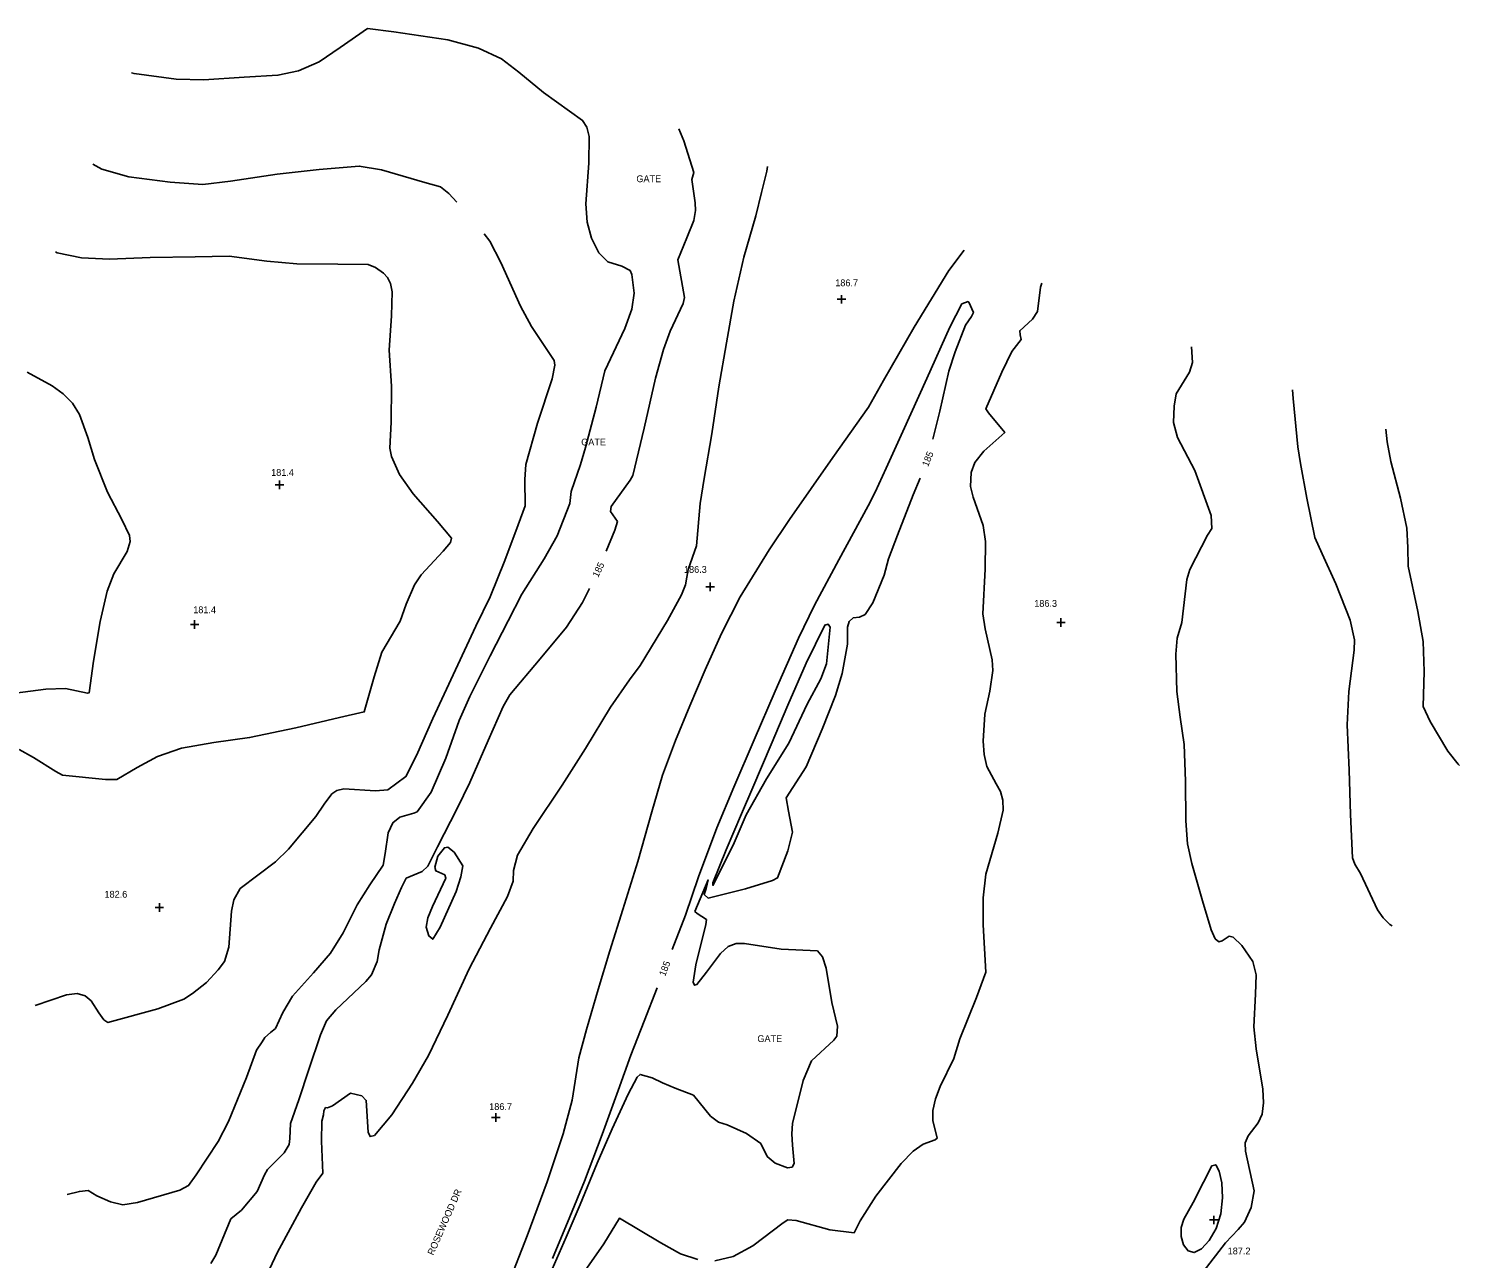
# Model space of a CAD drawing. Extents: x 1475150 to 2003689, y 770235 to 1112803.
# Drawn here: x 1992351.2 to 1992771.4, y 779788.9 to 780150 of the extents above; entities that cross this region are included whole.
import ezdxf

# ---------------------------------------------------------------- set-up
doc = ezdxf.new("R2010")
doc.units = 0
for name, color, linetype in [('RD_DTM_Major1', 7, 'Continuous'), ('RD_DTM_Major1_Lbl', 7, 'Continuous'), ('RD_DTM_Minor1', 7, 'Continuous'), ('RD_DTM_Spot_Elev', 7, 'Continuous'), ('RD_TX_Misc1', 7, 'Continuous')]:
    doc.layers.add(name, color=color, linetype=linetype)

msp = doc.modelspace()

# ---------------------------------------------------------------- linework, layer by layer
at = {"layer": 'RD_DTM_Major1'}
for points in [[(1992542.2, 780120.51), (1992543.65, 780117), (1992546.55, 780107.71), (1992546.01, 780105.65), (1992546.94, 780098.8), (1992547.11, 780096.58), (1992546.55, 780093.61), (1992544.53, 780088.5), (1992541.86, 780082.11), (1992543.83, 780071.04), (1992543.46, 780069.28), (1992539.67, 780061.09), (1992537.63, 780055.74), (1992535.3, 780047.29), (1992532.02, 780032.65), (1992528.67, 780018.78), (1992527.9, 780017.4), (1992522.35, 780009.62), (1992522.08, 780008.16), (1992524.13, 780005.3), (1992523.4, 780002.7), (1992520.88, 779996.55)], [(1992540.17, 779879.54), (1992544.09, 779889.64), (1992547.95, 779900.95), (1992553.37, 779915.34), (1992558.33, 779927.21), (1992564.31, 779941.12), (1992570.47, 779955.41), (1992577.3, 779971.02), (1992582.06, 779980.7), (1992589.12, 779993.95), (1992597.73, 780009.84), (1992599.82, 780013.88), (1992603.07, 780020.93), (1992607.96, 780031.71), (1992615.01, 780047.25), (1992621.76, 780062.27), (1992625.28, 780069.15), (1992627.1, 780069.82), (1992627.29, 780069.61), (1992628.67, 780066.64), (1992628.1, 780065.45), (1992626.39, 780062.93), (1992623.36, 780055.04), (1992621.47, 780049.38), (1992618.84, 780037.61), (1992616.73, 780029.44)], [(1992613, 780018), (1992611.03, 780013.07), (1992606.34, 780001.22), (1992603.79, 779994.34), (1992602.45, 779989.5), (1992599.11, 779981.36), (1992596.87, 779977.94), (1992595.21, 779977.2), (1992593.41, 779976.96), (1992592.21, 779975.9), (1992591.74, 779974.21), (1992591.71, 779969.22), (1992590.16, 779960.58), (1992588.2, 779954.13), (1992584.26, 779944.29), (1992579.55, 779933.2), (1992573.7, 779924.1), (1992574.35, 779920.21), (1992575.54, 779913.99), (1992574.17, 779908.58), (1992571.16, 779900.63), (1992569.71, 779899.8), (1992561.75, 779897.38), (1992550.82, 779894.69), (1992549.58, 779895.75), (1992550.16, 779897.47), (1992550.74, 779900.04), (1992546.88, 779890.79), (1992547.59, 779890.18), (1992550.27, 779888.39), (1992550.1, 779886.97), (1992547.14, 779875.1), (1992546.43, 779870.02), (1992546.73, 779869.1), (1992547.47, 779869.29), (1992550.26, 779872.89), (1992554.38, 779878.42), (1992556.68, 779880.45), (1992559.04, 779881.37), (1992561.46, 779881.38), (1992572.2, 779879.73), (1992582.87, 779879.18), (1992584.33, 779877.39), (1992585.43, 779874.08), (1992587.13, 779864.07), (1992588.81, 779857.06), (1992588.53, 779854.18), (1992587.73, 779852.93), (1992581.16, 779846.93), (1992578.65, 779841.16), (1992575.51, 779828.51), (1992575.37, 779825.48), (1992575.56, 779822.09), (1992576.07, 779816.79), (1992575.44, 779815.71), (1992574.08, 779815.49), (1992570.43, 779816.86), (1992568.11, 779818.84), (1992566.28, 779822.61), (1992562.03, 779825.52), (1992556.36, 779828.1), (1992553.81, 779828.87), (1992551.46, 779830.66), (1992546.44, 779836.78), (1992541.09, 779838.87), (1992537.37, 779840.45), (1992534.35, 779841.9), (1992530.82, 779842.91), (1992529.93, 779842.13), (1992527.34, 779837.11), (1992522.59, 779826.91), (1992518.21, 779816.88), (1992513.17, 779804.7), (1992509.06, 779795.13), (1992504.28, 779784.18)], [(1992515.9, 779985.63), (1992513.88, 779981.45), (1992509.23, 779974.22), (1992501.49, 779964.9), (1992492.58, 779954.36), (1992490.61, 779950.93), (1992486.21, 779940.92), (1992480.84, 779928.59), (1992477.1, 779920.95), (1992471.33, 779909.77), (1992468.44, 779904.09), (1992466.85, 779902.47), (1992462.12, 779900.49), (1992460.77, 779897.77), (1992458.65, 779893.06), (1992456.28, 779886.99), (1992454.21, 779879.5), (1992453.63, 779876.1), (1992451.94, 779872.19), (1992450.25, 779870.18), (1992441.49, 779861.85), (1992438.71, 779858.62), (1992436.91, 779854.58), (1992433.49, 779844.36), (1992430.62, 779835.41), (1992428.1, 779828.53), (1992427.97, 779824.07), (1992427.77, 779822.3), (1992426.31, 779819.88), (1992421.42, 779814.99), (1992420.46, 779813.47), (1992418.36, 779808.49), (1992413.75, 779803.03), (1992410.65, 779800.47), (1992406.24, 779789.81), (1992404.72, 779787.35)], [(1992470.53, 779903.73), (1992471.4, 779906.98), (1992473.32, 779909.47), (1992474.35, 779909.59), (1992476.2, 779908.13), (1992478.74, 779904.19), (1992478.19, 779900.94), (1992476.83, 779896.62), (1992472.08, 779886.12), (1992469.89, 779882.61), (1992468.75, 779883.58), (1992467.99, 779886.17), (1992468.46, 779888.88), (1992469.86, 779892.19), (1992473.75, 779900.57), (1992473.46, 779901.49), (1992470.79, 779902.7), (1992470.53, 779903.73)], [(1992505.03, 779788.89), (1992510.21, 779801.09), (1992514.46, 779811.53), (1992519.64, 779825.25), (1992524.38, 779838.21), (1992528.05, 779848.53), (1992531.97, 779858.58), (1992535.81, 779868.36)]]:
    msp.add_lwpolyline(points, dxfattribs=at)
at = {"layer": 'RD_DTM_Minor1'}
for points in [[(1992381.48, 780136.98), (1992382.21, 780136.79), (1992394.54, 780135.17), (1992402.7, 780134.95), (1992414.57, 780135.69), (1992424.47, 780136.3), (1992430.53, 780137.58), (1992436.53, 780140.25), (1992442.76, 780144.4), (1992450.71, 780149.97), (1992458.53, 780149.07), (1992474.32, 780146.65), (1992483.32, 780144.23), (1992490.09, 780141.08), (1992495.2, 780137.22), (1992502.44, 780131.17), (1992513.91, 780123.03), (1992515.14, 780121.02), (1992515.84, 780118.28), (1992515.77, 780110.42), (1992514.84, 780098.56), (1992515.24, 780093.15), (1992516.54, 780088.4), (1992518.64, 780084.13), (1992521.36, 780081.49), (1992525.4, 780080.2), (1992527.87, 780078.96), (1992528.38, 780077.75), (1992529.02, 780072.27), (1992528.42, 780067.6), (1992526.3, 780061.96), (1992520.45, 780049.49), (1992517.89, 780038.82), (1992514.72, 780026.96), (1992513.31, 780021.99), (1992510.54, 780014.06), (1992510.14, 780010.57), (1992506.4, 780001.03), (1992502.65, 779994.29), (1992496.07, 779983.91), (1992492.02, 779976.06), (1992486.82, 779965.86), (1992480.78, 779953.89), (1992477.67, 779946.84), (1992473.71, 779935.74), (1992469.43, 779925.82), (1992465.32, 779920), (1992464.34, 779919.66), (1992460.27, 779918.48), (1992458.24, 779916.78), (1992456.82, 779913.87), (1992455.97, 779907.81), (1992455.33, 779904.31), (1992451.42, 779898.61), (1992447.69, 779892.71), (1992443.59, 779884.52), (1992439.91, 779878.56), (1992434.89, 779872.75), (1992428.76, 779865.93), (1992425.89, 779861.09), (1992423.74, 779856.43), (1992422.31, 779855.23), (1992420.59, 779853.79), (1992419.86, 779852.47), (1992418.12, 779850.07), (1992415.2, 779841.96), (1992409.98, 779829.04), (1992406.95, 779823.25), (1992400.43, 779813.39), (1992398.2, 779810.27), (1992395.6, 779808.9), (1992383.2, 779805.32), (1992378.88, 779804.66), (1992375.24, 779805.51), (1992371.25, 779807.29), (1992368.72, 779808.8), (1992366.18, 779808.57), (1992362.6, 779807.66)], [(1992370.08, 780110.18), (1992372.76, 780108.69), (1992380.7, 780106.45), (1992392.79, 780104.84), (1992402.4, 780104.19), (1992410.5, 780105.22), (1992424.2, 780107.23), (1992436.54, 780108.6), (1992448.33, 780109.59), (1992454.84, 780108.48), (1992467.59, 780104.81), (1992472.16, 780103.54), (1992474.63, 780101.59), (1992476.99, 780099.02)], [(1992568.23, 780109.45), (1992568, 780108.07), (1992566.43, 780101.81), (1992564.78, 780095.03), (1992561.24, 780082.87), (1992558.3, 780069.94), (1992556.14, 780057.68), (1992553.9, 780044.83), (1992551.9, 780030.96), (1992549.58, 780017.9), (1992548.44, 780010.55), (1992547.4, 779998.14), (1992544.96, 779991.19), (1992544.1, 779986.7), (1992542.98, 779983.71), (1992538.82, 779976.2), (1992530.79, 779963.02), (1992527.71, 779958.77), (1992522.13, 779950.7), (1992514.74, 779938.6), (1992507.9, 779927.8), (1992499.38, 779915.08), (1992494.83, 779907.32), (1992493.65, 779902.83), (1992493.56, 779899.61), (1992491.89, 779895.15), (1992486.86, 779885.83), (1992480.6, 779873.95), (1992474.35, 779860.35), (1992468.62, 779848.46), (1992463.96, 779840.39), (1992457.87, 779831.06), (1992452.78, 779824.93), (1992451.49, 779824.65), (1992450.95, 779825.93), (1992450.37, 779835.3), (1992449.07, 779836.58), (1992445.74, 779837.45), (1992440.46, 779833.68), (1992439, 779833.13), (1992438.47, 779833.18), (1992437.94, 779832.18), (1992437.79, 779831.02), (1992437.39, 779829.16), (1992437.27, 779823.32), (1992437.59, 779813.96), (1992435.72, 779811.24), (1992431.35, 779803.76), (1992424.25, 779790.51), (1992422.05, 779785.97)], [(1992485.03, 780089.68), (1992486.67, 780087.53), (1992489.95, 780081.33), (1992495.64, 780068.49), (1992498.94, 780062.54), (1992505.55, 780052.48), (1992505.78, 780051.13), (1992504.97, 780047.19), (1992500.69, 780034.12), (1992497.23, 780021.98), (1992497, 780017.55), (1992497.02, 780009.83), (1992494.97, 780004.24), (1992491.1, 779993.8), (1992486.79, 779983.14), (1992482.56, 779974.48), (1992476.62, 779961.74), (1992469.98, 779947.44), (1992465.1, 779936.56), (1992462.02, 779930.37), (1992456.7, 779926.45), (1992453.06, 779926.18), (1992443.76, 779926.72), (1992441.79, 779926.26), (1992440.29, 779925.31), (1992438.07, 779922.3), (1992435.62, 779918.63), (1992427.52, 779909.01), (1992423.71, 779905.37), (1992413.32, 779897.46), (1992411.55, 779894.2), (1992410.84, 779890.87), (1992410.05, 779880.31), (1992408.8, 779876.08), (1992406.89, 779873.59), (1992403.47, 779869.89), (1992399.35, 779866.65), (1992396.85, 779865.01), (1992389.18, 779862.12), (1992374.48, 779858.17), (1992373.35, 779858.89), (1992371.88, 779860.96), (1992369.61, 779864.5), (1992367.85, 779865.98), (1992365.47, 779866.68), (1992362.39, 779866.3), (1992353.15, 779863.14)], [(1992359.14, 780084.44), (1992359.66, 780084.18), (1992366.8, 780082.71), (1992375, 780082.29), (1992386.98, 780082.74), (1992400.11, 780082.95), (1992410.1, 780083.16), (1992421.22, 780081.7), (1992430.02, 780080.9), (1992442.05, 780080.78), (1992450.91, 780080.7), (1992453.15, 780079.79), (1992455.49, 780078.19), (1992456.62, 780076.93), (1992457.52, 780075.14), (1992458.04, 780072.65), (1992457.82, 780065.64), (1992457.07, 780055.6), (1992457.82, 780045), (1992457.67, 780034.45), (1992457.34, 780026.74), (1992457.78, 780024.38), (1992460.12, 780019.09), (1992464.12, 780013.33), (1992471.32, 780005.3), (1992475.46, 780000.4), (1992475.17, 779999.11), (1992472.96, 779996.58), (1992466.53, 779989.55), (1992464.53, 779986.66), (1992462.09, 779980.94), (1992460.35, 779975.96), (1992455.01, 779966.92), (1992452.67, 779959.67), (1992449.81, 779949.35), (1992442.58, 779947.74), (1992429.67, 779944.71), (1992416.11, 779941.81), (1992405.64, 779940.34), (1992396.15, 779938.71), (1992389.06, 779936.23), (1992383.12, 779932.99), (1992377.15, 779929.55), (1992373.84, 779929.49), (1992361.19, 779930.78), (1992359.19, 779931.84), (1992352.66, 779936), (1992348.46, 779938.28)], [(1992492.08, 779781.22), (1992497.63, 779795.47), (1992503.5, 779811.39), (1992508.23, 779825.46), (1992510.82, 779835.39), (1992512.8, 779847.75), (1992515.05, 779856.07), (1992518.44, 779867.81), (1992521.91, 779879.16), (1992525.72, 779891.3), (1992530.15, 779905.4), (1992534.21, 779920.05), (1992537.38, 779930.75), (1992541.15, 779940.97), (1992545.38, 779951.12), (1992549.89, 779961.74), (1992554.69, 779972.39), (1992560.23, 779983.14), (1992568.71, 779996.92), (1992574.68, 780005.82), (1992587.36, 780024.05), (1992597.84, 780038.87), (1992602.25, 780046.64), (1992611.25, 780062.3), (1992621.45, 780078.95), (1992625.94, 780084.93)], [(1992648.75, 780075.24), (1992648.38, 780074.07), (1992647.48, 780066.94), (1992646.03, 780064.68), (1992642.27, 780061.24), (1992642.39, 780060.03), (1992642.65, 780058.74), (1992639.98, 780055.17), (1992637.02, 780049.14), (1992632.34, 780038.38), (1992633.1, 780037.17), (1992637.86, 780031.43), (1992631.73, 780025.93), (1992629.12, 780022.6), (1992628, 780019.64), (1992627.83, 780015.54), (1992628.59, 780012.42), (1992631.58, 780004.1), (1992632.27, 779999.43), (1992632.11, 779991.21), (1992631.43, 779978.14), (1992632.08, 779973.71), (1992634.16, 779964.67), (1992634.41, 779961.48), (1992633.52, 779955.39), (1992632.06, 779948.71), (1992631.55, 779940.74), (1992631.87, 779936.81), (1992632.66, 779933.35), (1992635.33, 779928.2), (1992636.6, 779925.95), (1992637.36, 779923.45), (1992637.37, 779920.47), (1992635.84, 779913.74), (1992632.31, 779901.72), (1992631.53, 779894.71), (1992631.53, 779886.83), (1992632.34, 779872.89), (1992629.63, 779865.51), (1992624.69, 779853.36), (1992622.91, 779847.58), (1992618.94, 779839.41), (1992617.58, 779835.78), (1992616.79, 779832.32), (1992616.79, 779829.35), (1992618.02, 779824.15), (1992617.45, 779823.71), (1992613.94, 779822.46), (1992611.03, 779820.37), (1992607.46, 779816.71), (1992600.05, 779807.16), (1992595.44, 779799.9), (1992593.66, 779796.44), (1992586.56, 779797.31), (1992576.64, 779800.05), (1992574.21, 779800.2), (1992572.77, 779799.36), (1992563.92, 779792.55), (1992558.16, 779789.42), (1992552.78, 779788.21)], [(1992692.7, 780056.57), (1992693, 780051.9), (1992692.13, 780049.07), (1992688.22, 780042.7), (1992687.58, 780039.09), (1992687.44, 780034.31), (1992688.59, 780029.93), (1992693.71, 780020.26), (1992698.48, 780006.98), (1992698.68, 780003.19), (1992697.41, 780001.29), (1992692.22, 779991.17), (1992691.39, 779988.22), (1992689.91, 779975.6), (1992688.53, 779970.97), (1992688.16, 779966.33), (1992688.44, 779955.38), (1992689.37, 779947.83), (1992690.58, 779939.8), (1992690.95, 779929), (1992691.05, 779917.4), (1992691.56, 779910.59), (1992692.82, 779904.87), (1992695.95, 779893.85), (1992698.46, 779885.4), (1992699.64, 779882.73), (1992700.7, 779881.8), (1992701.7, 779882.12), (1992703.76, 779883.47), (1992704.94, 779883.18), (1992707.46, 779880.72), (1992710.71, 779876.09), (1992711.73, 779872.19), (1992711.49, 779866.51), (1992711, 779856.87), (1992711.7, 779850.41), (1992713.65, 779838.55), (1992713.89, 779834.59), (1992713.49, 779831.21), (1992712.33, 779828.65), (1992709.32, 779824.84), (1992708.45, 779822.84), (1992708.53, 779820.39), (1992711.09, 779808.69), (1992710.2, 779803.84), (1992708.3, 779799.52), (1992706.39, 779797.38), (1992702.68, 779793.5), (1992696.14, 779784.97)], [(1992350.78, 780049.1), (1992358.2, 780045.08), (1992361.35, 780042.77), (1992364.13, 780039.96), (1992366.2, 780036.7), (1992368.63, 780029.96), (1992370.58, 780023.43), (1992374.45, 780013.83), (1992378.66, 780005.8), (1992380.82, 780001.14), (1992381.08, 779999.34), (1992380.18, 779996.44), (1992376.24, 779989.85), (1992374.35, 779984.76), (1992372.26, 779975.94), (1992370.33, 779964.29), (1992369.05, 779954.99), (1992368.5, 779954.82), (1992362.11, 779956.18), (1992356.28, 779955.98), (1992345.07, 779954.51)], [(1992722.39, 780043.95), (1992722.57, 780041.38), (1992723.93, 780027.18), (1992724.71, 780022.24), (1992726.61, 780012.06), (1992728.91, 780000.52), (1992731.08, 779995.77), (1992735.13, 779986.97), (1992739.28, 779976.25), (1992740.57, 779970.54), (1992740.45, 779967.47), (1992738.87, 779955.33), (1992738.41, 779945.58), (1992738.97, 779932.2), (1992739.42, 779919.18), (1992739.99, 779906.55), (1992740.7, 779904.63), (1992742.33, 779901.89), (1992747.37, 779891.27), (1992749, 779888.92), (1992750.94, 779886.95), (1992751.65, 779886.5)], [(1992749.76, 780032.32), (1992750.14, 780028.69), (1992751.21, 780022.84), (1992754.09, 780012.08), (1992755.99, 780003.25), (1992756.22, 779997.61), (1992756.38, 779992.18), (1992759.21, 779978.82), (1992760.75, 779970.06), (1992761, 779961.21), (1992760.76, 779950.91), (1992762.77, 779946.53), (1992767.95, 779937.81), (1992770.99, 779933.97), (1992771.38, 779933.6)], [(1992563.89, 779927.17), (1992569.3, 779939.81), (1992574.14, 779951.36), (1992579.52, 779963.63), (1992585.06, 779974.86), (1992586.07, 779975.08), (1992586.58, 779974.2), (1992585.53, 779963.42), (1992583.92, 779959.03), (1992579.84, 779951.59), (1992574.43, 779940.14), (1992567.87, 779929.74), (1992561.9, 779919.08), (1992558.15, 779910.26), (1992552.18, 779898.38), (1992552.19, 779899.2), (1992556.08, 779908.84), (1992560.61, 779919.45), (1992563.89, 779927.17)], [(1992689.7, 779797.94), (1992689.71, 779795.28), (1992690.4, 779792.84), (1992691.69, 779791.12), (1992693.5, 779790.61), (1992695.69, 779791.66), (1992697.95, 779794.12), (1992699.95, 779797.65), (1992701.32, 779801.95), (1992701.82, 779806.63), (1992701.58, 779811.07), (1992700.84, 779814.55), (1992699.82, 779816.38), (1992698.72, 779816.08), (1992696.24, 779811.24), (1992693.2, 779805.33), (1992690.42, 779800.43), (1992689.7, 779797.94)], [(1992547.76, 779788.55), (1992542.7, 779790.28), (1992536.92, 779793.42), (1992524.72, 779800.66), (1992520.2, 779793.21), (1992514.44, 779785.09)]]:
    msp.add_lwpolyline(points, dxfattribs=at)
at = {"layer": 'RD_DTM_Spot_Elev'}
for p, q in [((1992588.7, 780070.49), (1992591.2, 780070.49)), ((1992589.95, 780069.24), (1992589.95, 780071.74)), ((1992423.64, 780016.04), (1992426.14, 780016.04)), ((1992424.89, 780014.79), (1992424.89, 780017.29)), ((1992550.13, 779986.06), (1992552.63, 779986.06)), ((1992551.38, 779984.81), (1992551.38, 779987.31)), ((1992398.75, 779975), (1992401.25, 779975)), ((1992400, 779973.75), (1992400, 779976.25)), ((1992653.14, 779975.59), (1992655.64, 779975.59)), ((1992654.39, 779974.34), (1992654.39, 779976.84)), ((1992388.39, 779891.94), (1992390.89, 779891.94)), ((1992389.64, 779890.69), (1992389.64, 779893.19)), ((1992488.42, 779829.03), (1992488.42, 779831.53)), ((1992487.17, 779830.28), (1992489.67, 779830.28)), ((1992699.27, 779798.93), (1992699.27, 779801.43)), ((1992698.02, 779800.18), (1992700.52, 779800.18))]:
    msp.add_line(p, q, dxfattribs=at)

# ---------------------------------------------------------------- texts
at = {"layer": 'RD_DTM_Major1_Lbl'}
for rotation, p in [(68.1686, (1992615.36, 780021.19)), (64.2747, (1992518.47, 779988.66)), (68.8034, (1992538.15, 779871.57))]:
    msp.add_text('185', height=2, rotation=rotation, dxfattribs=at).set_placement(p)
at = {"layer": 'RD_DTM_Spot_Elev'}
for s, p in [('186.3', (1992646.54, 779980.2)), ('181.4', (1992399.58, 779978.33)), ('187.2', (1992703.34, 779790.07))]:
    msp.add_text(s, height=2, dxfattribs=at).set_placement(p)
at = {"layer": 'RD_TX_Misc1'}
for s, p in [('GATE', (1992529.71, 780104.88)), ('186.7', (1992588.1, 780074.33)), ('GATE', (1992513.5, 780027.58)), ('181.4', (1992422.46, 780018.66)), ('186.3', (1992543.69, 779990.17)), ('182.6', (1992373.52, 779894.8)), ('GATE', (1992565.24, 779852.41)), ('186.7', (1992486.49, 779832.46))]:
    msp.add_text(s, height=2, dxfattribs=at).set_placement(p)
msp.add_text('ROSEWOOD DR', height=2, rotation=66.3458, dxfattribs=at).set_placement((1992470.09, 779789.64))

doc.saveas('drawing.dxf')
